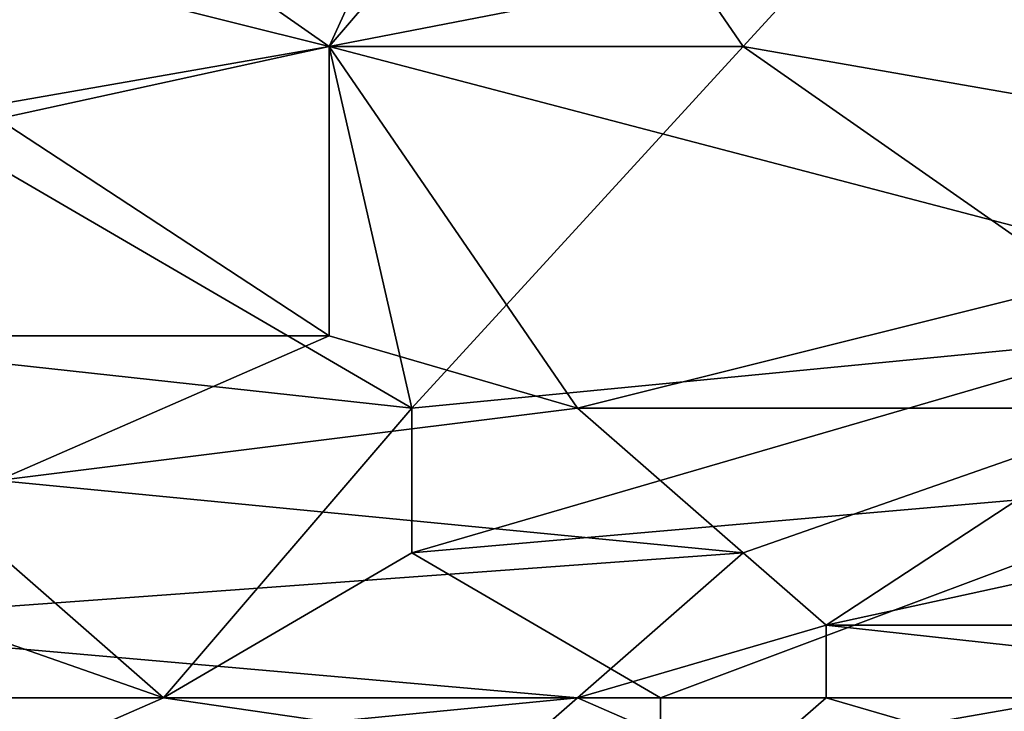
# Model space of a CAD drawing. Extents: x -161 to 11, y -10 to 160.
# Tile 307 of 499: x 0.5964 to 0.6496, y -0.3087 to -0.2714. Entities that reach past the tile are written whole.
import ezdxf

# ---------------------------------------------------------------- set-up
doc = ezdxf.new("R2010")
doc.units = 0
doc.header["$MEASUREMENT"] = 0
doc.layers.get('0').update_dxf_attribs({"linetype": 'CONTINUOUS'})

msp = doc.modelspace()

# ---------------------------------------------------------------- linework, layer by layer
for points in [[(0.590743, -0.257213, 0.266851), (0.62204, -0.253307, 0.267014), (0.613098, -0.272838, 0.266488)], [(0.613098, -0.272838, 0.266488), (0.62204, -0.253307, 0.267014), (0.635453, -0.272838, 0.266542)], [(0.635453, -0.272838, 0.266542), (0.62204, -0.253307, 0.267014), (0.653337, -0.253307, 0.267129)], [(0.635453, -0.272838, 0.266542), (0.653337, -0.253307, 0.267129), (0.657808, -0.276745, 0.266493)], [(0.613098, -0.272838, 0.387543), (0.626511, -0.257213, 0.390453), (0.581801, -0.265026, 0.388655)], [(0.613098, -0.272838, 0.266488), (0.590743, -0.276745, 0.266326), (0.590743, -0.257213, 0.266851)], [(0.626511, -0.257213, 0.390453), (0.613098, -0.272838, 0.387543), (0.653337, -0.265026, 0.389279)], [(0.581801, -0.265026, 0.388655), (0.595214, -0.276745, 0.3867), (0.613098, -0.272838, 0.387543)], [(0.657808, -0.284557, 0.385686), (0.653337, -0.265026, 0.389279), (0.613098, -0.272838, 0.387543)], [(0.590743, -0.276745, 0.266326), (0.613098, -0.272838, 0.266488), (0.617569, -0.29237, 0.265874)], [(0.613098, -0.288463, 0.384661), (0.613098, -0.272838, 0.387543), (0.595214, -0.276745, 0.3867)], [(0.613098, -0.272838, 0.387543), (0.626511, -0.29237, 0.383961), (0.657808, -0.284557, 0.385686)], [(0.635453, -0.272838, 0.266542), (0.617569, -0.29237, 0.265874), (0.613098, -0.272838, 0.266488)], [(0.626511, -0.29237, 0.383961), (0.613098, -0.272838, 0.387543), (0.613098, -0.288463, 0.384661)], [(0.657808, -0.288463, 0.266109), (0.617569, -0.29237, 0.265874), (0.635453, -0.272838, 0.266542)], [(0.657808, -0.276745, 0.266493), (0.657808, -0.288463, 0.266109), (0.635453, -0.272838, 0.266542)], [(0.581801, -0.288463, 0.265948), (0.590743, -0.276745, 0.266326), (0.617569, -0.29237, 0.265874)], [(0.595214, -0.276745, 0.3867), (0.586272, -0.288463, 0.384514), (0.613098, -0.288463, 0.384661)], [(0.657808, -0.29237, 0.384138), (0.657808, -0.284557, 0.385686), (0.626511, -0.29237, 0.383961)], [(0.559446, -0.29237, 0.265765), (0.581801, -0.288463, 0.265948), (0.604156, -0.307995, 0.265127)], [(0.617569, -0.29237, 0.265874), (0.604156, -0.307995, 0.265127), (0.581801, -0.288463, 0.265948)], [(0.595214, -0.296276, 0.382993), (0.613098, -0.288463, 0.384661), (0.586272, -0.288463, 0.384514)], [(0.595214, -0.296276, 0.382993), (0.626511, -0.29237, 0.383961), (0.613098, -0.288463, 0.384661)], [(0.657808, -0.288463, 0.266109), (0.662279, -0.296276, 0.265798), (0.617569, -0.300182, 0.265516)], [(0.617569, -0.300182, 0.265516), (0.617569, -0.29237, 0.265874), (0.657808, -0.288463, 0.266109)], [(0.604156, -0.307995, 0.265127), (0.563917, -0.307995, 0.265124), (0.559446, -0.29237, 0.265765)], [(0.635453, -0.300182, 0.382357), (0.626511, -0.29237, 0.383961), (0.595214, -0.296276, 0.382993)], [(0.617569, -0.300182, 0.265516), (0.604156, -0.307995, 0.265127), (0.617569, -0.29237, 0.265874)], [(0.626511, -0.29237, 0.383961), (0.635453, -0.300182, 0.382357), (0.657808, -0.29237, 0.384138)], [(0.639924, -0.304088, 0.38144), (0.657808, -0.29237, 0.384138), (0.635453, -0.300182, 0.382357)], [(0.639924, -0.304088, 0.38144), (0.675692, -0.296276, 0.383416), (0.657808, -0.29237, 0.384138)], [(0.595214, -0.296276, 0.382993), (0.581801, -0.304088, 0.381214), (0.635453, -0.300182, 0.382357)], [(0.662279, -0.296276, 0.265798), (0.630982, -0.307995, 0.265135), (0.617569, -0.300182, 0.265516)], [(0.630982, -0.307995, 0.265135), (0.662279, -0.296276, 0.265798), (0.653337, -0.307995, 0.265162)], [(0.675692, -0.304088, 0.381584), (0.675692, -0.296276, 0.383416), (0.639924, -0.304088, 0.38144)], [(0.626511, -0.307995, 0.380359), (0.635453, -0.300182, 0.382357), (0.581801, -0.304088, 0.381214)], [(0.617569, -0.300182, 0.265516), (0.630982, -0.307995, 0.265135), (0.604156, -0.307995, 0.265127)], [(0.626511, -0.307995, 0.380359), (0.639924, -0.304088, 0.38144), (0.635453, -0.300182, 0.382357)], [(0.581801, -0.304088, 0.381214), (0.581801, -0.307995, 0.380227), (0.626511, -0.307995, 0.380359)], [(0.626511, -0.307995, 0.380359), (0.639924, -0.307995, 0.380425), (0.639924, -0.304088, 0.38144)], [(0.675692, -0.307995, 0.380554), (0.639924, -0.304088, 0.38144), (0.639924, -0.307995, 0.380425)], [(0.639924, -0.304088, 0.38144), (0.675692, -0.307995, 0.380554), (0.675692, -0.304088, 0.381584)], [(0.563917, -0.307995, 0.265124), (0.604156, -0.307995, 0.265127), (0.595214, -0.311901, 0.265154)], [(0.586272, -0.311901, 0.379064), (0.626511, -0.307995, 0.380359), (0.581801, -0.307995, 0.380227)], [(0.62204, -0.311901, 0.379131), (0.626511, -0.307995, 0.380359), (0.586272, -0.311901, 0.379064)], [(0.604156, -0.307995, 0.265127), (0.630982, -0.311901, 0.265186), (0.595214, -0.311901, 0.265154)], [(0.630982, -0.307995, 0.265135), (0.630982, -0.311901, 0.265186), (0.604156, -0.307995, 0.265127)], [(0.62204, -0.311901, 0.379131), (0.635453, -0.311901, 0.379224), (0.626511, -0.307995, 0.380359)], [(0.635453, -0.311901, 0.379224), (0.639924, -0.307995, 0.380425), (0.626511, -0.307995, 0.380359)], [(0.653337, -0.307995, 0.265162), (0.671221, -0.311901, 0.265237), (0.630982, -0.311901, 0.265186)], [(0.653337, -0.307995, 0.265162), (0.630982, -0.311901, 0.265186), (0.630982, -0.307995, 0.265135)], [(0.635453, -0.311901, 0.379224), (0.653337, -0.311901, 0.379291), (0.639924, -0.307995, 0.380425)], [(0.675692, -0.307995, 0.380554), (0.639924, -0.307995, 0.380425), (0.653337, -0.311901, 0.379291)]]:
    msp.add_3dface(points)

doc.saveas('drawing.dxf')
